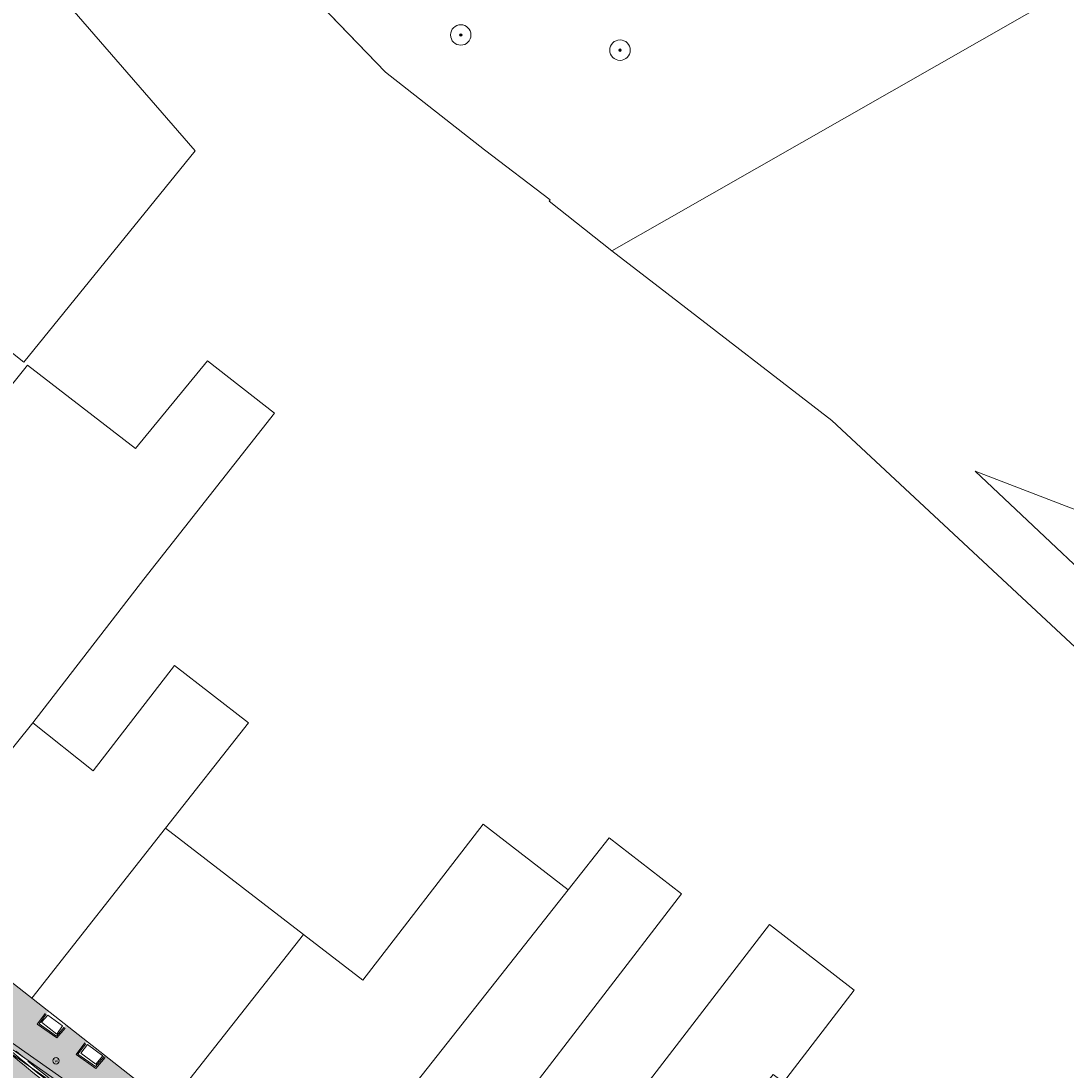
# Model space of a CAD drawing. Header units: metres. Extents: x 187916 to 189411, y 333285 to 334910.
# Tile 309 of 348: x 188975 to 189016, y 334031 to 334072. Entities that reach past the tile are written whole.
import ezdxf

# ---------------------------------------------------------------- set-up
doc = ezdxf.new("R2010")
doc.units = ezdxf.units.M
doc.linetypes.add('VH-TROTTOIRBAND_180-200', pattern=[20, 10, -2, 2, -2, 2, -2])
for name, color, linetype, lineweight in [('B-ME-IE-MEUBILAIR_WEGMEUBILAIR-S', 253, 'Continuous', 18), ('B-ME-OG-BEBOUWING_HOOFDGEBOUW-G', 253, 'Continuous', 18), ('B-ME-OG-BEBOUWING_KOEKOEK-G', 253, 'Continuous', 18), ('B-ME-VH-KANTOPSLUITING_ACHTERKANTBAND-G', 253, 'Continuous', 18), ('B-ME-VH-VERHARDING_ASFALT-G', 253, 'Continuous', 18), ('B-ME-VH-VERHARDING_BETONSTRAATSTEEN-G', 253, 'Continuous', 18), ('B-ME-VH-VERHARDING_ROOSTER-G', 253, 'Continuous', 18), ('B-ME-VH-VERHARDING_TEGEL-G', 253, 'Continuous', 18), ('B-WE-GR-BOOM-S', 253, 'Continuous', 15), ('B-WE-GR-HAAG-G', 253, 'GR-HAAG1-SO', 15), ('B-WE-IE-TERREINAFSCHEIDING_KUNSTMATIG_HEKWERK-G', 253, 'IE-TERREINAFSCHEIDING_KUNSTMATIG-SO', 15), ('B-WE-OG-BEBOUWING-GV', 253, 'Continuous', 15), ('B-WE-OG-TERREIN_ERF-GV', 253, 'Continuous', 15), ('N-WE-GR-HAAG-HG01-A', 96, 'Continuous', 35), ('N-WE-VH-GOOT_TEGEL-G', 170, 'Continuous', 35), ('N-WE-VH-KANTOPSLUITING_RIJWIELPADBAND_4-12 200-G', 94, 'VH-TROTTOIRBAND_180-200', 15), ('N-WE-VH-KANTOPSLUITING_TROTTOIRBAND_180 200-G', 251, 'VH-TROTTOIRBAND_180-200', 15), ('N-WE-VH-KANTOPSLUITING_VOORKANTBAND-G', 7, 'Continuous', 15), ('N-WE-VH-KANTVERHARDING_STREKLAAG_BSS-G', 60, 'Continuous', 18), ('N-WE-VH-VERHARDING_ASFALT_RIJWEG-A', 251, 'Continuous', 18), ('N-WE-VH-VERHARDING_BETONSTRAATSTEEN-ROOD-A', 11, 'Continuous', 18), ('N-WE-VH-VERHARDING_TEGEL-A', 254, 'Continuous', 5)]:
    doc.layers.add(name, color=color, linetype=linetype, lineweight=lineweight)
doc.styles.add('NLCS-ISO', font='NLCS-ISO.ttf')
doc.linetypes.add('GR-HAAG1-SO', pattern='A,6,[176,NLCS.SHX,S=0.125,R=0,X=0,Y=0],-2', length=8)
doc.linetypes.add('IE-TERREINAFSCHEIDING_KUNSTMATIG-SO', pattern='A,4,[82,NLCS.SHX,S=0.75,R=90,X=0,Y=0],4,-2', length=10)

# ---------------------------------------------------------------- blocks, each defined once
blk = doc.blocks.new('SGR-BOOM_GBKN-SO')
at = {"linetype": 'ByBlock', "lineweight": 18}
h = blk.add_hatch(color=0, dxfattribs=at)
h.dxf.hatch_style = 1
edge = h.paths.add_edge_path()
edge.add_arc((0, 0), 0.25, 0, 360)
at = {"color": 0, "linetype": 'ByBlock', "lineweight": 18}
for radius in [2, 0.25]:
    blk.add_circle((0, 0), radius, dxfattribs=at)
at = {"color": 0, "linetype": 'ByBlock', "lineweight": 18, "style": 'NLCS-ISO'}
blk.add_attdef('SOORT', (2.5, 0), '', height=1.5, dxfattribs=at)
blk = doc.blocks.new('SIE-WEG_STRAATPOT_WATER-SO')
blk.add_circle((0, 0), 0.4)
at = {"style": 'NLCS-ISO'}
blk.add_text('W', height=0.4, dxfattribs=at).set_placement((-0.21, -0.21))
blk = doc.blocks.new('DTM')
at = {"layer": 'B-ME-OG-BEBOUWING_HOOFDGEBOUW-G', "ltscale": 0.2, "flags": 128}
blk.add_lwpolyline([(189019.897, 334005.446), (189013.45, 334010.387), (189006.637, 334015.583), (189005.171, 334013.701), (189003.547, 334011.643), (188980.124, 334029.728), (188957.956, 334047.127)], dxfattribs=at)
at = {"layer": 'B-ME-OG-BEBOUWING_KOEKOEK-G', "ltscale": 0.2, "flags": 128}
for points in [[(188976.416, 334032.492), (188976.123, 334032.146), (188975.434, 334032.631), (188975.716, 334033.003)], [(188977.98, 334031.346), (188977.646, 334030.954), (188976.952, 334031.444), (188977.268, 334031.85)]]:
    blk.add_lwpolyline(points, dxfattribs=at)
at = {"layer": 'B-ME-VH-KANTOPSLUITING_ACHTERKANTBAND-G', "ltscale": 0.2, "flags": 128}
blk.add_lwpolyline([(189015.757, 333997.67), (189006.664, 334005.482), (189001.061, 334010.263), (188993.651, 334016.648), (188982.302, 334026.311), (188968.76, 334035.826), (188968.942, 334036.064), (188966.538, 334037.839), (188966.361, 334037.607), (188955.933, 334045.498), (188956.118, 334045.727), (188946.522, 334052.975), (188946.35, 334052.743), (188939.104, 334058.206), (188931.579, 334063.887)], dxfattribs=at)
at = {"layer": 'B-ME-VH-VERHARDING_ASFALT-G', "ltscale": 0.2, "flags": 128}
blk.add_lwpolyline([(189015.512, 333997.417), (189006.508, 334005.145), (189000.87, 334009.943), (188993.434, 334016.373), (188982.073, 334026.038), (188968.575, 334035.502), (188966.102, 334037.327), (188955.708, 334045.22), (188946.136, 334052.459), (188938.907, 334057.894), (188931.38, 334063.604)], dxfattribs=at)
at = {"layer": 'B-ME-VH-VERHARDING_BETONSTRAATSTEEN-G', "ltscale": 0.2, "flags": 128}
blk.add_lwpolyline([(189015.61, 333997.525), (189006.588, 334005.291), (189000.967, 334010.078), (188993.556, 334016.489), (188982.143, 334026.176), (188968.663, 334035.65), (188966.213, 334037.469), (188955.833, 334045.324), (188946.226, 334052.57), (188939.005, 334058.046), (188931.459, 334063.73)], dxfattribs=at)
at = {"layer": 'B-ME-VH-VERHARDING_ROOSTER-G', "ltscale": 0.2, "flags": 128}
for points in [[(188975.778, 334032.962), (188975.536, 334032.689), (188976.124, 334032.223), (188976.35, 334032.543), (188975.778, 334032.962)], [(188977.334, 334031.822), (188977.074, 334031.478), (188977.661, 334031.054), (188977.935, 334031.379), (188977.334, 334031.822)]]:
    blk.add_lwpolyline(points, dxfattribs=at)
at = {"layer": 'B-ME-VH-VERHARDING_TEGEL-G', "ltscale": 0.2, "flags": 128}
for points in [[(188976.454, 334032.46), (188976.132, 334032.079), (188975.363, 334032.62), (188975.676, 334033.033)], [(188978.018, 334031.314), (188977.654, 334030.887), (188976.88, 334031.433), (188977.229, 334031.881)]]:
    blk.add_lwpolyline(points, dxfattribs=at)
at = {"layer": 'B-WE-GR-HAAG-G', "ltscale": 0.2, "flags": 128}
blk.add_lwpolyline([(188997.848, 334062.862), (189000, 334064.09), (189021.121, 334076.143), (189026.923, 334065.654), (189063.445, 334089.927)], dxfattribs=at)
at = {"layer": 'B-WE-IE-TERREINAFSCHEIDING_KUNSTMATIG_HEKWERK-G', "ltscale": 0.2, "flags": 128}
for points in [[(188992.858, 334066.813), (188988.986, 334069.855), (188978.383, 334080.842)], [(188992.858, 334066.813), (188995.428, 334064.857)], [(188995.428, 334064.857), (188995.387, 334064.804)], [(188995.387, 334064.804), (188997.848, 334062.862)], [(189045.682, 334023.48), (189019.792, 334043.8), (189006.453, 334056.229), (189000, 334061.203), (188997.848, 334062.862)]]:
    blk.add_lwpolyline(points, dxfattribs=at)
at = {"layer": 'B-WE-OG-BEBOUWING-GV', "ltscale": 0.2, "flags": 128}
blk.add_lwpolyline([(188962.085, 334053.823), (188965.672, 334058.531), (188966.988, 334057.511), (188970.534, 334061.929), (188974.834, 334058.509), (188981.536, 334066.77), (188974.298, 334075.122), (188963.376, 334061.085), (188959.978, 334063.712), (188955.988, 334058.55)], close=True, dxfattribs=at)
for points in [[(188969.861, 334037.783), (188975.186, 334044.395), (188979.538, 334050.022), (188984.642, 334056.516), (188982.029, 334058.553), (188979.205, 334055.131), (188974.984, 334058.393), (188970.541, 334052.867), (188962.814, 334043.314)], [(188975.157, 334033.626), (188980.387, 334040.276), (188983.634, 334044.405), (188980.736, 334046.641), (188977.552, 334042.521), (188975.186, 334044.395), (188969.861, 334037.783)], [(188986.078, 334025.131), (188996.14, 334037.869), (188992.806, 334040.441), (188988.096, 334034.337), (188985.786, 334036.12), (188980.506, 334029.433)], [(188980.506, 334029.433), (188985.786, 334036.12), (188980.387, 334040.276), (188975.157, 334033.626)], [(188991.711, 334020.782), (188996.963, 334027.365), (188994.226, 334029.476), (189000.573, 334037.711), (188997.741, 334039.896), (188996.14, 334037.869), (188986.078, 334025.131)], [(188998.051, 334015.887), (189002.803, 334021.95), (189003.329, 334022.637), (189002.948, 334022.931), (188999.866, 334025.308), (189002.493, 334028.577), (189004.159, 334030.651), (189004.554, 334030.346), (189007.328, 334033.949), (189004.01, 334036.51), (188996.963, 334027.365), (188991.711, 334020.782)]]:
    blk.add_lwpolyline(points, dxfattribs=at)
at = {"layer": 'B-WE-OG-TERREIN_ERF-GV', "ltscale": 0.2, "flags": 128}
for points in [[(188981.822, 334077.278), (188988.986, 334069.855), (188992.858, 334066.813), (188995.428, 334064.857), (188995.387, 334064.804), (188997.848, 334062.862), (189000, 334064.09), (189021.121, 334076.143), (189026.923, 334065.654), (189063.445, 334089.927)], [(189019.08, 334047.616), (189012.056, 334054.238), (189019.786, 334051.266)], [(189021.121, 334076.143), (189000, 334064.09), (188997.848, 334062.862), (189000, 334061.203), (189006.453, 334056.229), (189019.792, 334043.8)], [(189019.792, 334043.8), (189006.453, 334056.229), (189000, 334061.203), (188997.848, 334062.862), (188995.387, 334064.804), (188995.428, 334064.857), (188992.858, 334066.813), (188988.986, 334069.855), (188981.822, 334077.278)], [(188974.298, 334075.122), (188981.536, 334066.77), (188974.834, 334058.509), (188970.534, 334061.929), (188966.988, 334057.511), (188966.118, 334056.428), (188970.541, 334052.867), (188974.984, 334058.393), (188979.205, 334055.131), (188982.029, 334058.553), (188984.642, 334056.516), (188979.538, 334050.022), (188975.186, 334044.395), (188977.552, 334042.521), (188980.736, 334046.641), (188983.634, 334044.405), (188980.387, 334040.276), (188985.786, 334036.12), (188988.096, 334034.337), (188992.806, 334040.441), (188996.14, 334037.869), (188997.741, 334039.896), (189000.573, 334037.711), (188994.226, 334029.476)], [(188996.963, 334027.365), (189004.01, 334036.51), (189007.328, 334033.949), (189004.554, 334030.346)], [(189019.786, 334051.266), (189012.056, 334054.238), (189019.08, 334047.616)]]:
    blk.add_lwpolyline(points, dxfattribs=at)
at = {"layer": 'B-ME-IE-MEUBILAIR_WEGMEUBILAIR-S', "xscale": 0.3125, "yscale": 0.3125, "zscale": 0.3125}
blk.add_blockref('SIE-WEG_STRAATPOT_WATER-SO', (188976.099, 334031.181), dxfattribs=at)
at = {"layer": 'B-WE-GR-BOOM-S', "xscale": 0.2, "yscale": 0.2, "zscale": 0.2}
for p in [(188991.932, 334071.305), (188998.162, 334070.711)]:
    blk.add_blockref('SGR-BOOM_GBKN-SO', p, dxfattribs=at)
blk = doc.blocks.new('ontwerp Wilhelmina- & Engelenkampstraat')
at = {"layer": 'N-WE-GR-HAAG-HG01-A', "transparency": 33554610}
h = blk.add_hatch(color=256, dxfattribs=at)
h.dxf.hatch_style = 1
edge = h.paths.add_edge_path()
edge.add_line((188984.677, 334018.475), (188985.977, 334020.054))
edge.add_line((188985.977, 334020.054), (188982.589, 334022.67))
edge.add_line((188982.589, 334022.67), (188977.922, 334026.109))
edge.add_arc((189038.539, 334108.391), 102.2, 229.51589, 233.62077, ccw=False)
edge.add_arc((188742.227, 333761.259), 354.2, 49.51589, 50.37254)
edge.add_line((188968.134, 334034.067), (188967.687, 334033.528))
edge.add_line((188967.687, 334033.528), (188967.78, 334033.451))
edge.add_arc((188968.011, 334033.259), 0.3, 140.3288, 230.3044)
edge.add_arc((188742.227, 333761.259), 353.2, 48.1365, 50.30444, ccw=False)
edge.add_arc((189144.644, 334210.336), 249.8, 228.1365, 230.17971)
edge = h.paths.add_edge_path()
edge.add_line((188988.479, 334018.122), (188987.117, 334016.467))
edge.add_arc((189144.644, 334210.336), 249.8, 230.90451, 232.32787)
edge.add_line((188991.981, 334012.614), (188999.073, 334007.138))
edge.add_arc((188999.256, 334007.376), 0.3, 232.3279, 322.3394)
edge.add_line((188999.494, 334007.192), (188999.589, 334007.119))
edge.add_line((188999.589, 334007.119), (189000.762, 334008.639))
edge.add_line((189000.762, 334008.639), (188988.479, 334018.122))
at = {"layer": 'N-WE-VH-VERHARDING_ASFALT_RIJWEG-A', "transparency": 33554610}
h = blk.add_hatch(color=256, dxfattribs=at)
h.dxf.hatch_style = 1
edge = h.paths.add_edge_path(flags=16)
edge.add_arc((188843.22, 334124.627), 0.5, 68.8637, 236.5502)
edge.add_line((188842.945, 334124.209), (188847.26, 334121.359))
edge.add_arc((188764.524, 333996.12), 150.1, 53.13804, 56.55024, ccw=False)
edge.add_arc((188854.867, 334116.612), 0.5, 233.138, 405.2542)
edge.add_line((188855.219, 334116.968), (188849.633, 334122.504))
edge.add_arc((188848.225, 334121.083), 2, 45.2542, 68.8637)
edge.add_line((188848.947, 334122.949), (188843.401, 334125.093))
edge = h.paths.add_edge_path()
edge.add_line((188813.019, 334140.205), (188813.011, 334140.209))
edge.add_line((188813.011, 334140.209), (188850.737, 334115.287))
edge.add_arc((188823.094, 334073.443), 50.15, 53.7045, 56.5502, ccw=False)
edge.add_arc((188844.432, 334101.888), 14.597, 51.1289, 55.1189, ccw=False)
edge.add_line((188853.593, 334113.253), (188950.959, 334038.664))
edge.add_arc((188941.746, 334026.637), 15.15, 40.6515, 52.5455, ccw=False)
edge.add_line((188953.24, 334036.507), (188961.625, 334026.742))
edge.add_arc((188972.891, 334036.416), 14.85, 220.6515, 230.0269)
edge.add_arc((188742.227, 333761.259), 344.2, 49.06079, 50.02687, ccw=False)
edge.add_line((188967.767, 334021.27), (188981.754, 334009.21))
edge.add_line((188981.754, 334009.21), (188990.362, 334001.788))
edge.add_arc((188830.833, 333816.766), 244.3, 45.63148, 49.2315, ccw=False)
edge.add_line((189001.665, 333991.406), (189005.317, 333987.834))
edge.add_line((189005.317, 333987.834), (189009.362, 333991.969))
edge.add_arc((189010.009, 333991.916), 0.65, 135.6309, 175.3472, ccw=False)
edge.add_line((189009.545, 333992.371), (189010.132, 333992.971))
edge.add_arc((189010.596, 333992.516), 0.65, 110.0016, 135.6309, ccw=False)
edge.add_line((189010.374, 333993.127), (189012.742, 333996.228))
edge.add_line((189012.742, 333996.228), (189006.771, 334000.788))
edge.add_line((189006.771, 334000.788), (189004.016, 334002.902))
edge.add_line((189004.016, 334002.902), (188999.256, 334006.555))
edge.add_line((188999.256, 334006.555), (188998.859, 334006.861))
edge.add_line((188998.859, 334006.861), (188991.767, 334012.337))
edge.add_arc((189144.644, 334210.336), 250.15, 228.1365, 232.32787, ccw=False)
edge.add_arc((188742.227, 333761.259), 352.85, 48.1365, 52.54545)
edge.add_line((188956.807, 334041.364), (188954.651, 334043.016))
edge.add_line((188954.651, 334043.016), (188891.822, 334091.147))
edge.add_line((188891.822, 334091.147), (188891.566, 334090.814))
edge.add_line((188891.566, 334090.814), (188875.967, 334102.764))
edge.add_line((188875.967, 334102.764), (188876.223, 334103.097))
edge.add_line((188876.223, 334103.097), (188867.514, 334109.768))
edge.add_arc((188884.803, 334132.337), 28.43, 226.5408, 232.5455, ccw=False)
edge.add_line((188865.248, 334111.701), (188851.714, 334124.526))
edge.add_arc((188838.06, 334110.118), 19.85, 46.5408, 56.5502)
edge.add_line((188849.002, 334126.68), (188818.587, 334146.773))
edge.add_arc((188824.182, 334155.241), 10.15, 230.7465, 236.5502, ccw=False)
edge.add_line((188817.759, 334147.382), (188813.019, 334140.205))
edge = h.paths.add_edge_path()
edge.add_arc((188804.406, 334144.892), 15, 49.4493, 57.1051)
edge.add_line((188812.552, 334157.487), (188809.12, 334159.708))
edge.add_line((188809.12, 334159.708), (188808.836, 334159.28))
edge.add_arc((188807.878, 334159.915), 1.15, 146.4325, 326.4325, ccw=False)
edge.add_line((188806.919, 334160.551), (188807.188, 334160.957))
edge.add_line((188807.188, 334160.957), (188802.897, 334163.733))
edge.add_arc((188799.769, 334173.389), 10.15, 238.0088, 287.9467, ccw=False)
edge.add_line((188794.392, 334164.78), (188787.668, 334154.882))
edge.add_arc((188776.936, 334149.187), 12.15, 6.5524, 27.9551, ccw=False)
edge.add_arc((188778.915, 334149.449), 10.154, -2.1015, 6.3563, ccw=False)
edge.add_line((188789.062, 334149.077), (188793.792, 334146.015))
edge.add_line((188793.792, 334146.015), (188794.076, 334146.443))
edge.add_arc((188795.034, 334145.807), 1.15, -33.5882, 146.4118, ccw=False)
edge.add_line((188795.992, 334145.171), (188795.723, 334144.765))
edge.add_line((188795.723, 334144.765), (188801.92, 334140.754))
edge.add_arc((188806.912, 334129.676), 12.15, 71.6177, 114.2578, ccw=False)
edge.add_line((188810.743, 334141.206), (188816.025, 334149.201))
edge.add_arc((188824.182, 334155.241), 10.15, 183.1725, 216.5204, ccw=False)
edge.add_arc((188822.737, 334155.174), 8.703, 180.8378, 183.2558, ccw=False)
edge.add_arc((188833.752, 334153.715), 19.762, 172.515, 176.137, ccw=False)
edge = h.paths.add_edge_path()
edge.add_line((188786.221, 334157.023), (188792.402, 334166.123))
edge.add_line((188792.402, 334166.123), (188791.549, 334166.703))
edge.add_line((188791.549, 334166.703), (188788.539, 334169.424))
edge.add_line((188788.539, 334169.424), (188787.185, 334167.43))
edge.add_line((188787.185, 334167.43), (188780.101, 334172.242))
edge.add_arc((188618.454, 333934.267), 287.684, 55.81318, 60.58231)
edge.add_arc((188735.724, 334140.99), 50.019, 61.285, 77.3186)
edge.add_arc((188760.197, 334256.659), 68.217, 252.50194, 258.59253, ccw=False)
edge.add_arc((188746.592, 334218.99), 28.249, 246.6552, 255.8505, ccw=False)
edge.add_arc((188739.699, 334207.58), 15.15, 247.5583, 253.5058, ccw=False)
edge.add_line((188733.916, 334193.577), (188632.761, 334235.356))
edge.add_arc((188642.362, 334258.602), 25.15, 236.2483, 247.5583, ccw=False)
edge.add_line((188628.389, 334237.691), (188623.909, 334240.684))
edge.add_arc((188610.102, 334220.023), 24.85, 56.2483, 66.5411)
edge.add_line((188619.995, 334242.819), (188616.865, 334235.241))
edge.add_arc((188612.775, 334225.951), 10.15, 36.3971, 66.2381, ccw=False)
edge.add_line((188620.945, 334231.974), (188631.676, 334226.278))
edge.add_arc((188635.721, 334214.821), 12.15, 67.5583, 109.4468, ccw=False)
edge.add_line((188640.359, 334226.051), (188725.732, 334190.79))
edge.add_line((188725.732, 334190.79), (188736.323, 334186.356))
edge.add_arc((188702.929, 334091.979), 100.111, 61.58557, 70.51437, ccw=False)
edge.add_line((188750.566, 334180.03), (188754.237, 334177.978))
edge.add_arc((188618.509, 333934.357), 278.878, 55.81223, 60.87667, ccw=False)
edge.add_line((188775.213, 334165.045), (188783.763, 334159.237))
edge.add_arc((188776.936, 334149.187), 12.15, 40.1647, 55.8122, ccw=False)
at = {"layer": 'N-WE-VH-VERHARDING_BETONSTRAATSTEEN-ROOD-A', "transparency": 33554610}
h = blk.add_hatch(color=11, dxfattribs=at)
h.dxf.hatch_style = 1
h.paths.add_polyline_path([(188869.539, 334112.412, -0.026206), (188867.539, 334114.118), (188853.923, 334127.02, 0.043702), (188850.931, 334129.397), (188826.663, 334145.428, -0.051051), (188822.707, 334148.666), (188822.014, 334149.391, -0.020023), (188820.715, 334150.924), (188820.113, 334151.728), (188819.563, 334152.567), (188819.012, 334153.407, 0.070208), (188816.01, 334157.179, -0.168678), (188815.071, 334158.983), (188815.085, 334159.732, 0.059952), (188814.191, 334155.132, -0.614293), (188815.091, 334155.419, -0.004974), (188815.299, 334155.205, -0.265339), (188816.474, 334150.388, -0.663062), (188815.505, 334150.271, 0.064234), (188817.05, 334148.232, 0.026858), (188817.843, 334147.508), (188819.277, 334149.678, 0.080292), (188825.616, 334143.843), (188842.21, 334132.88), (188849.883, 334127.811, -0.043702), (188852.616, 334125.641), (188866.232, 334112.739, 0.026206), (188868.384, 334110.904), (188944.278, 334052.764, 0.000966), (188957.676, 334042.499, -0.009278), (188967.962, 334034.313, -0.003942), (188972.239, 334030.72, 0.017913), (188977.969, 334026.173), (188982.637, 334022.734), (189001.107, 334008.473), (189008.382, 334002.893), (189014.746, 333998.032), (189023.149, 333991.699, 0.041359), (189025.524, 333990.199), (189026.424, 333989.764, -0.520533), (189026.587, 333988.911), (189025.459, 333987.749, -0.344941), (189024.811, 333987.66, 0.016286), (189027.102, 333986.421, 0.030763), (189028.234, 333985.94, -0.547489), (189028.032, 333986.81), (189028.411, 333987.198, -0.4331), (189031.328, 333987.148), (189032.138, 333986.254, -0.643984), (189031.755, 333985.368, 0.093897), (189035.399, 333986.127), (189034.246, 333987.458), (189033.568, 333988.24, 0.03136), (189034.566, 333988.329, 0.073862), (189036.813, 333989.021), (189037.686, 333989.508), (189038.089, 333989.764), (189039.021, 333990.373), (189040.023, 333991.155), (189038.889, 333992.608, -0.080534), (189036.032, 333990.94), (189035.08, 333990.627, -0.050172), (189033.086, 333990.291), (189032.079, 333990.275, -0.040444), (189030.458, 333990.46, -0.042542), (189028.005, 333991.164), (189027.081, 333991.552, -0.03355), (189025.311, 333992.514), (189024.48, 333993.081, -0.003824), (189024.296, 333993.218, -0.00567), (189024.057, 333993.394), (189015.895, 333999.546), (189009.537, 334004.401), (189002.266, 334009.979), (188983.781, 334024.251), (188979.096, 334027.703, -0.017913), (188973.473, 334032.165, 0.01322), (188958.832, 334044.008), (188955.6, 334046.483), (188949.888, 334050.859, 0.002705), (188945.429, 334054.275)])
at = {"layer": 'N-WE-VH-VERHARDING_TEGEL-A', "transparency": 33554610}
h = blk.add_hatch(color=256, dxfattribs=at)
h.dxf.hatch_style = 1
edge = h.paths.add_edge_path()
edge.add_line((188995.392, 334017.939), (188995.026, 334017.468))
edge.add_line((188995.026, 334017.468), (188994.356, 334018.045))
edge.add_line((188994.356, 334018.045), (188994.691, 334018.481))
edge.add_line((188994.691, 334018.481), (188985.214, 334025.798))
edge.add_line((188985.214, 334025.798), (188984.817, 334025.396))
edge.add_line((188984.817, 334025.396), (188984.138, 334025.908))
edge.add_line((188984.138, 334025.908), (188984.497, 334026.352))
edge.add_line((188984.497, 334026.352), (188982.737, 334027.71))
edge.add_line((188982.737, 334027.71), (188982.397, 334027.241))
edge.add_line((188982.397, 334027.241), (188981.73, 334027.778))
edge.add_line((188981.73, 334027.778), (188982.085, 334028.214))
edge.add_line((188982.085, 334028.214), (188980.124, 334029.728))
edge.add_line((188980.124, 334029.728), (188978.013, 334031.385))
edge.add_line((188978.013, 334031.385), (188977.646, 334030.954))
edge.add_line((188977.646, 334030.954), (188976.952, 334031.444))
edge.add_line((188976.952, 334031.444), (188977.326, 334031.924))
edge.add_line((188977.326, 334031.924), (188976.49, 334032.58))
edge.add_line((188976.49, 334032.58), (188976.123, 334032.146))
edge.add_line((188976.123, 334032.146), (188975.434, 334032.631))
edge.add_line((188975.434, 334032.631), (188975.804, 334033.119))
edge.add_line((188975.804, 334033.119), (188974.138, 334034.427))
edge.add_line((188974.138, 334034.427), (188973.767, 334033.933))
edge.add_line((188973.767, 334033.933), (188973.045, 334034.477))
edge.add_line((188973.045, 334034.477), (188973.429, 334034.982))
edge.add_line((188973.429, 334034.982), (188972.578, 334035.65))
edge.add_line((188972.578, 334035.65), (188972.138, 334035.063))
edge.add_line((188972.138, 334035.063), (188971.289, 334035.669))
edge.add_line((188971.289, 334035.669), (188971.726, 334036.32))
edge.add_line((188971.726, 334036.32), (188970.616, 334037.191))
edge.add_line((188970.616, 334037.191), (188969.475, 334035.813))
edge.add_arc((188504.175, 333476.554), 727.512, 49.666022, 50.239773, ccw=False)
edge.add_arc((189065.203, 334142.452), 143.251, 230.9997, 234.39688)
edge.add_line((188981.807, 334025.979), (188983.914, 334024.427))
edge.add_line((188983.914, 334024.427), (189002.17, 334010.331))
edge.add_line((189002.17, 334010.331), (189003.319, 334011.819))
edge.add_line((189003.319, 334011.819), (188995.392, 334017.939))
at = {"layer": 'N-WE-VH-GOOT_TEGEL-G'}
blk.add_lwpolyline([(189039.625, 333988.851), (189038.845, 333988.224), (189038.066, 333987.598), (189037.823, 333987.403, -0.05866), (189035.807, 333986.142, -0.103404), (189031.758, 333985.218, -0.089897), (189028.184, 333985.798, -0.030763), (189027.035, 333986.286, -0.016129), (189024.757, 333987.518, -0.029514), (189020.814, 333990.14), (189013.145, 333995.921), (189006.771, 334000.788), (189004.016, 334002.902), (188999.256, 334006.555), (188998.859, 334006.861), (188991.767, 334012.337, -0.01829), (188977.705, 334024.04, 0.00946), (188967.596, 334032.759, 0.003536), (188963.733, 334035.92, 0.006242), (188956.807, 334041.364), (188954.651, 334043.016), (188943.411, 334051.626), (188891.822, 334091.147)], format="xyb", dxfattribs=at)
at = {"layer": 'N-WE-VH-KANTOPSLUITING_RIJWIELPADBAND_4-12 200-G', "ltscale": 0.15, "flags": 128}
blk.add_lwpolyline([(188823.237, 334148.453, 0.045761), (188826.784, 334145.612), (188851.052, 334129.58, -0.043702), (188854.074, 334127.18), (188867.69, 334114.278, 0.026206), (188869.673, 334112.587), (188945.563, 334054.45, -0.002704), (188950.022, 334051.034), (188955.734, 334046.658), (188958.966, 334044.182, -0.01322), (188973.616, 334032.332, 0.017913), (188979.227, 334027.88), (188983.914, 334024.427), (189002.4, 334010.153), (189009.67, 334004.576), (189016.028, 333999.721), (189024.189, 333993.57, 0.005722), (189024.426, 333993.395, 0.003801), (189024.607, 333993.261)], format="xyb", dxfattribs=at)
at = {"layer": 'N-WE-VH-KANTOPSLUITING_TROTTOIRBAND_180 200-G', "ltscale": 0.15, "flags": 128}
blk.add_lwpolyline([(188967.78, 334033.451, 0.414089), (188967.819, 334033.029, -0.00946), (188977.938, 334024.3, 0.01829), (188991.981, 334012.614), (188999.073, 334007.138, 0.414273), (188999.494, 334007.192, 0.414214)], format="xyb", dxfattribs=at)
at = {"layer": 'N-WE-VH-KANTOPSLUITING_VOORKANTBAND-G', "flags": 128}
blk.add_lwpolyline([(188823.154, 334148.366, 0.045761), (188826.718, 334145.512), (188850.986, 334129.48, -0.043702), (188853.992, 334127.093), (188867.607, 334114.191, 0.026206), (188869.6, 334112.491), (188945.49, 334054.354, -0.002705), (188949.949, 334050.939), (188955.661, 334046.563), (188958.893, 334044.087, -0.01322), (188973.538, 334032.241, 0.017913), (188979.155, 334027.783), (188983.842, 334024.331), (189002.327, 334010.058), (189009.597, 334004.481), (189015.955, 333999.626), (189024.117, 333993.474, 0.005693), (189024.355, 333993.299, 0.003844), (189024.539, 333993.161)], format="xyb", dxfattribs=at)
at = {"layer": 'N-WE-VH-KANTOPSLUITING_VOORKANTBAND-G', "ltscale": 0.2, "flags": 128}
blk.add_lwpolyline([(188967.626, 334033.579, 0.414006), (188967.691, 334032.875, -0.00946), (188977.805, 334024.151, 0.01829), (188991.859, 334012.455), (188998.951, 334006.98, 0.414603), (188999.652, 334007.07)], format="xyb", dxfattribs=at)
at = {"layer": 'N-WE-VH-KANTVERHARDING_STREKLAAG_BSS-G', "flags": 128}
blk.add_lwpolyline([(188869.539, 334112.412), (188945.429, 334054.275, -0.002705), (188949.888, 334050.859), (188955.6, 334046.483), (188958.832, 334044.008, -0.01322), (188973.473, 334032.165, 0.017913), (188979.096, 334027.703), (188983.781, 334024.251), (189002.266, 334009.979), (189009.537, 334004.401), (189015.895, 333999.546), (189024.057, 333993.394, 0.00567), (189024.296, 333993.218, 0.003824), (189024.48, 333993.081), (189025.311, 333992.514, 0.03355), (189027.081, 333991.552), (189028.005, 333991.164, 0.042542), (189030.458, 333990.46, 0.040444), (189032.079, 333990.275), (189033.086, 333990.291, 0.050172), (189035.08, 333990.627), (189036.032, 333990.94, 0.080534), (189038.889, 333992.608)], format="xyb", dxfattribs=at)

msp = doc.modelspace()

# ---------------------------------------------------------------- block references
msp.add_blockref('DTM', (0, 0))

# ---------------------------------------------------------------- next in the draw order: block references
msp.add_blockref('ontwerp Wilhelmina- & Engelenkampstraat', (0, 0))

doc.saveas('drawing.dxf')
